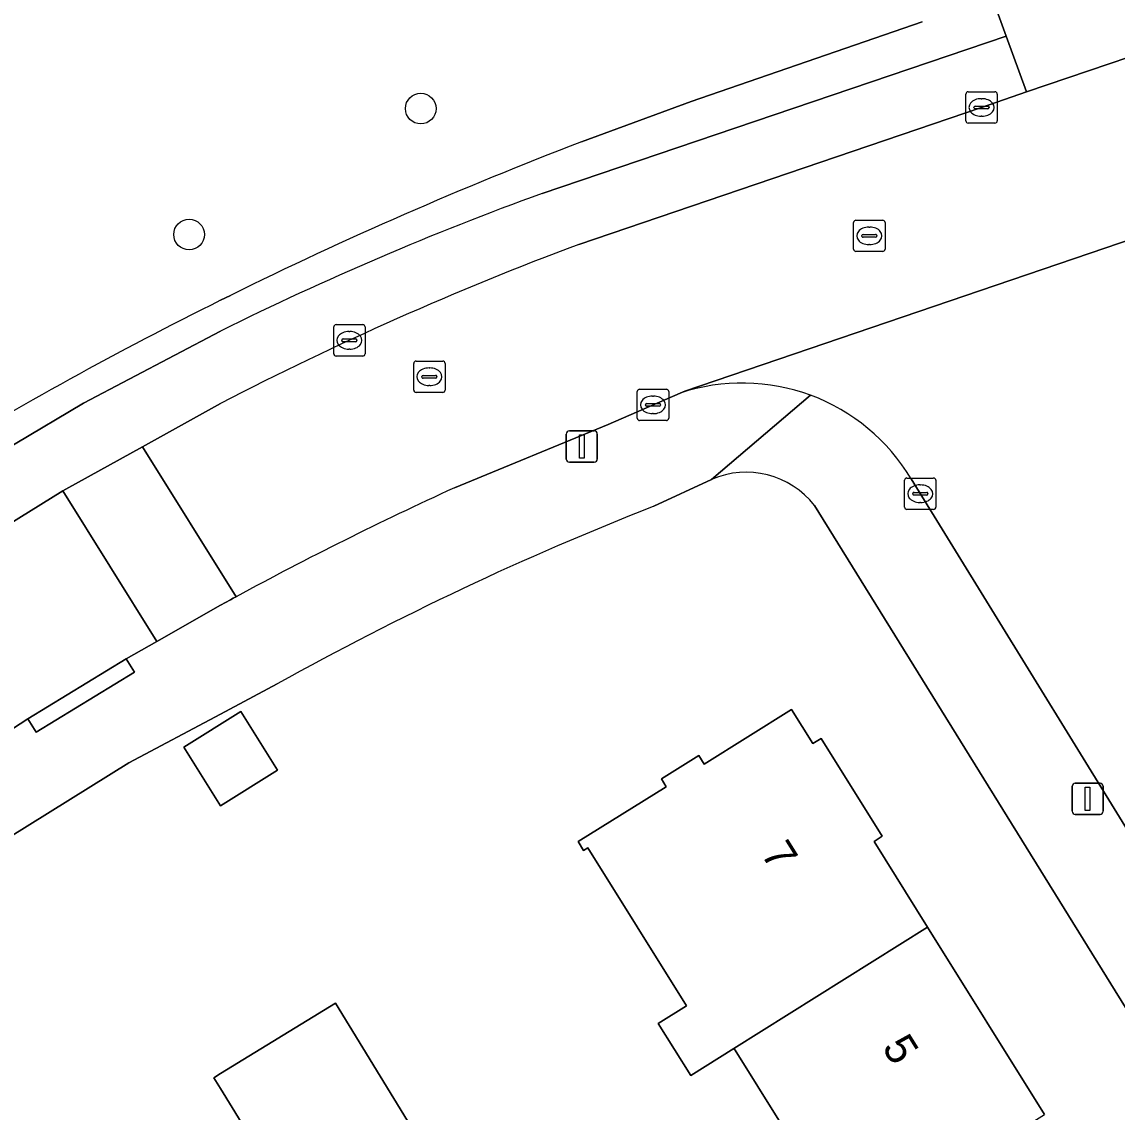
# Model space of a CAD drawing. Extents: x 160030 to 160839, y 385325 to 386450.
# Drawn here: x 160493.66 to 160528.6, y 386356.96 to 386391.72 of the extents above; entities that cross this region are included whole.
import ezdxf

# ---------------------------------------------------------------- set-up
doc = ezdxf.new("R2010")
doc.units = 0
for name, color, linetype in [('IMGEO_Berm_groen', 7, 'Continuous'), ('IMGEO_Boom', 7, 'Continuous'), ('IMGEO_Erf', 7, 'Continuous'), ('IMGEO_Kolk', 7, 'Continuous'), ('IMGEO_Lichtmast', 7, 'Continuous'), ('IMGEO_Pand', 7, 'Continuous'), ('IMGEO_Pand_nummerreeks', 7, 'Continuous'), ('IMGEO_Parkeervlak_open', 7, 'Continuous'), ('IMGEO_Rijbaan_lokaal_open', 7, 'Continuous'), ('IMGEO_Rioolput', 7, 'Continuous'), ('IMGEO_Voetpad_open', 7, 'Continuous')]:
    doc.layers.add(name, color=color, linetype=linetype)

msp = doc.modelspace()

# ---------------------------------------------------------------- linework, layer by layer
at = {"layer": 'IMGEO_Berm_groen'}
for points in [[(160511.51, 386387.89), (160515.017, 386389.174), (160522.382, 386391.716)], [(160500, 386382.842), (160500.315, 386382.998)]]:
    msp.add_lwpolyline(points, dxfattribs=at)
for centre, radius, start, end in [((160558.104, 386266.007), 130.485, 110.92115, 116.28765), ((160558.018, 386266.164), 130.307, 116.43897, 121.21177)]:
    msp.add_arc(centre, radius, start, end, dxfattribs=at)
at = {"layer": 'IMGEO_Boom'}
for centre in [(160506.386, 386388.952), (160498.997, 386384.938)]:
    msp.add_circle(centre, 0.489, dxfattribs=at)
at = {"layer": 'IMGEO_Erf'}
for points in [[(160515.662, 386377.128), (160513.818, 386376.273)], [(160539.913, 386342.467), (160539.547, 386343.058), (160537.571, 386346.245), (160518.945, 386376.296)], [(160501.81, 386370.613), (160500, 386369.65), (160497.076, 386368.094), (160477.207, 386355.738), (160471.584, 386352.242), (160451.942, 386340.027), (160448.402, 386337.826), (160446.333, 386336.538), (160432.599, 386327.999), (160427.209, 386324.647), (160407.062, 386312.118), (160401.445, 386308.625), (160388.265, 386300.429), (160385.669, 386298.814), (160364.454, 386285.622)], [(160518.285, 386355.938), (160517.138, 386357.771), (160516.413, 386358.931), (160516.377, 386358.988), (160514.998, 386358.126), (160513.961, 386359.785), (160514.862, 386360.349), (160511.714, 386365.381), (160511.582, 386365.299), (160511.404, 386365.583), (160514.216, 386367.329), (160514.064, 386367.58), (160515.252, 386368.323), (160515.423, 386368.049), (160518.213, 386369.794), (160518.892, 386368.709), (160519.155, 386368.874), (160521.107, 386365.754), (160520.845, 386365.59), (160522.555, 386362.851), (160526.285, 386356.886)]]:
    msp.add_lwpolyline(points, dxfattribs=at)
for points in [[(160498.828, 386368.592), (160500.649, 386369.731), (160501.82, 386367.86), (160499.999, 386366.721)], [(160499.79, 386358.056), (160500, 386358.185), (160503.667, 386360.431), (160507.827, 386353.641), (160503.951, 386351.266), (160500, 386357.713)]]:
    msp.add_lwpolyline(points, close=True, dxfattribs=at)
for centre, radius, start, end in [((160516.767, 386374.596), 2.763, 37.9787, 113.5795), ((160550.013, 386283.916), 99.196, 111.40023, 119.07369)]:
    msp.add_arc(centre, radius, start, end, dxfattribs=at)
at = {"layer": 'IMGEO_Kolk'}
for p, q in [((160523.849, 386389.489), (160524.701, 386389.489)), ((160523.774, 386388.563), (160523.774, 386389.415)), ((160524.262, 386389.269), (160524.287, 386389.269)), ((160524.775, 386389.415), (160524.775, 386388.563)), ((160524.033, 386388.983), (160524.033, 386388.995)), ((160524.471, 386388.946), (160524.073, 386388.946)), ((160524.076, 386389.032), (160524.474, 386389.032)), ((160524.517, 386388.995), (160524.517, 386388.983)), ((160524.701, 386388.489), (160523.849, 386388.489)), ((160524.285, 386388.709), (160524.26, 386388.709)), ((160503.608, 386381.138), (160503.608, 386381.99)), ((160503.683, 386382.064), (160504.535, 386382.064)), ((160504.096, 386381.844), (160504.121, 386381.844)), ((160504.609, 386381.99), (160504.609, 386381.138)), ((160503.867, 386381.558), (160503.867, 386381.57)), ((160504.305, 386381.521), (160503.907, 386381.521)), ((160503.91, 386381.607), (160504.308, 386381.607)), ((160504.351, 386381.57), (160504.351, 386381.558)), ((160504.119, 386381.284), (160504.094, 386381.284)), ((160504.535, 386381.064), (160503.683, 386381.064)), ((160513.293, 386379.081), (160513.293, 386379.933)), ((160513.368, 386380.007), (160514.22, 386380.007)), ((160513.781, 386379.787), (160513.806, 386379.787)), ((160514.294, 386379.933), (160514.294, 386379.081)), ((160513.552, 386379.501), (160513.552, 386379.513)), ((160513.99, 386379.464), (160513.592, 386379.464)), ((160513.595, 386379.55), (160513.993, 386379.55)), ((160514.036, 386379.513), (160514.036, 386379.501)), ((160513.804, 386379.227), (160513.779, 386379.227)), ((160514.22, 386379.007), (160513.368, 386379.007)), ((160521.819, 386376.249), (160521.819, 386377.101)), ((160521.894, 386377.175), (160522.746, 386377.175)), ((160522.307, 386376.955), (160522.332, 386376.955)), ((160522.82, 386377.101), (160522.82, 386376.249)), ((160522.078, 386376.669), (160522.078, 386376.681)), ((160522.516, 386376.632), (160522.118, 386376.632)), ((160522.121, 386376.718), (160522.519, 386376.718)), ((160522.562, 386376.681), (160522.562, 386376.669)), ((160522.33, 386376.395), (160522.305, 386376.395)), ((160522.746, 386376.175), (160521.894, 386376.175))]:
    msp.add_line(p, q, dxfattribs=at)
for points in [[(160523.849, 386389.489), (160524.701, 386389.489)], [(160523.774, 386388.563), (160523.774, 386389.415)], [(160524.775, 386389.415), (160524.775, 386388.563)], [(160524.701, 386388.489), (160523.849, 386388.489)], [(160503.608, 386381.138), (160503.608, 386381.99)], [(160503.683, 386382.064), (160504.535, 386382.064)], [(160504.609, 386381.99), (160504.609, 386381.138)], [(160504.535, 386381.064), (160503.683, 386381.064)], [(160513.293, 386379.081), (160513.293, 386379.933)], [(160513.368, 386380.007), (160514.22, 386380.007)], [(160514.294, 386379.933), (160514.294, 386379.081)], [(160514.22, 386379.007), (160513.368, 386379.007)], [(160521.819, 386376.249), (160521.819, 386377.101)], [(160521.894, 386377.175), (160522.746, 386377.175)], [(160522.82, 386377.101), (160522.82, 386376.249)], [(160522.746, 386376.175), (160521.894, 386376.175)]]:
    msp.add_lwpolyline(points, dxfattribs=at)
for centre, radius, start, end in [((160523.851, 386389.413), 0.0765, 91.552, 178.448), ((160523.851, 386389.413), 0.0765, 91.552, 178.448), ((160524.699, 386389.413), 0.0765, 1.552, 88.448), ((160524.699, 386389.413), 0.0765, 1.552, 88.448), ((160524.073, 386388.992), 0.0403, 85.8775, 175.7526), ((160524.07, 386388.982), 0.0366, 178.938, 274.7102), ((160524.474, 386388.989), 0.043, 264.8664, 352.4533), ((160524.478, 386388.994), 0.0386, 1.7309, 96.639), ((160523.851, 386388.565), 0.0765, 181.552, 268.448), ((160523.851, 386388.565), 0.0765, 181.552, 268.448), ((160524.699, 386388.565), 0.0765, 271.552, 358.448), ((160524.699, 386388.565), 0.0765, 271.552, 358.448), ((160503.685, 386381.988), 0.0765, 91.552, 178.448), ((160503.685, 386381.988), 0.0765, 91.552, 178.448), ((160504.533, 386381.988), 0.0765, 1.552, 88.448), ((160504.533, 386381.988), 0.0765, 1.552, 88.448), ((160503.907, 386381.567), 0.0403, 85.8775, 175.7526), ((160503.904, 386381.557), 0.0366, 178.938, 274.7102), ((160504.308, 386381.564), 0.043, 264.8664, 352.4533), ((160504.312, 386381.569), 0.0386, 1.7309, 96.639), ((160503.685, 386381.14), 0.0765, 181.552, 268.448), ((160503.685, 386381.14), 0.0765, 181.552, 268.448), ((160504.533, 386381.14), 0.0765, 271.552, 358.448), ((160504.533, 386381.14), 0.0765, 271.552, 358.448), ((160513.37, 386379.931), 0.0765, 91.552, 178.448), ((160513.37, 386379.931), 0.0765, 91.552, 178.448), ((160514.218, 386379.931), 0.0765, 1.552, 88.448), ((160514.218, 386379.931), 0.0765, 1.552, 88.448), ((160513.592, 386379.51), 0.0403, 85.8775, 175.7526), ((160513.589, 386379.5), 0.0366, 178.938, 274.7102), ((160513.993, 386379.507), 0.043, 264.8664, 352.4533), ((160513.997, 386379.512), 0.0386, 1.7309, 96.639), ((160513.37, 386379.083), 0.0765, 181.552, 268.448), ((160513.37, 386379.083), 0.0765, 181.552, 268.448), ((160514.218, 386379.083), 0.0765, 271.552, 358.448), ((160514.218, 386379.083), 0.0765, 271.552, 358.448), ((160521.896, 386377.099), 0.0765, 91.552, 178.448), ((160521.896, 386377.099), 0.0765, 91.552, 178.448), ((160522.744, 386377.099), 0.0765, 1.552, 88.448), ((160522.744, 386377.099), 0.0765, 1.552, 88.448), ((160522.118, 386376.678), 0.0403, 85.8775, 175.7526), ((160522.115, 386376.668), 0.0366, 178.938, 274.7102), ((160522.519, 386376.675), 0.043, 264.8664, 352.4533), ((160522.523, 386376.68), 0.0386, 1.7309, 96.639), ((160521.896, 386376.251), 0.0765, 181.552, 268.448), ((160521.896, 386376.251), 0.0765, 181.552, 268.448), ((160522.744, 386376.251), 0.0765, 271.552, 358.448), ((160522.744, 386376.251), 0.0765, 271.552, 358.448)]:
    msp.add_arc(centre, radius, start, end, dxfattribs=at)
for centre, major_axis, ratio, start_param, end_param in [((160524.261, 386388.989), (-0.387, 0.002), 0.722429, 4.712389, 7.853982), ((160524.286, 386388.989), (-0.39, 0.002), 0.717154, 1.570796, 4.712389), ((160504.095, 386381.564), (-0.387, 0.002), 0.722429, 4.712389, 7.853982), ((160504.12, 386381.564), (-0.39, 0.002), 0.717154, 1.570796, 4.712389), ((160513.78, 386379.507), (-0.387, 0.002), 0.722429, 4.712389, 7.853982), ((160513.805, 386379.507), (-0.39, 0.002), 0.717154, 1.570796, 4.712389), ((160522.306, 386376.675), (-0.387, 0.002), 0.722429, 4.712389, 7.853982), ((160522.331, 386376.675), (-0.39, 0.002), 0.717154, 1.570796, 4.712389)]:
    msp.add_ellipse(centre, major_axis=major_axis, ratio=ratio, start_param=start_param, end_param=end_param, dxfattribs=at)
at = {"layer": 'IMGEO_Lichtmast'}
for p, q in [((160511.127, 386378.678), (160511.917, 386378.678)), ((160511.917, 386378.678), (160511.127, 386378.678)), ((160511.027, 386377.778), (160511.027, 386378.578)), ((160511.027, 386378.578), (160511.027, 386377.778)), ((160512.017, 386378.578), (160512.017, 386377.778)), ((160512.017, 386377.778), (160512.017, 386378.578)), ((160511.917, 386377.678), (160511.127, 386377.678)), ((160511.127, 386377.678), (160511.917, 386377.678)), ((160527.164, 386366.548), (160527.164, 386367.348)), ((160527.164, 386367.348), (160527.164, 386366.548)), ((160527.264, 386367.448), (160528.054, 386367.448)), ((160528.054, 386367.448), (160527.264, 386367.448)), ((160528.154, 386367.348), (160528.154, 386366.548)), ((160528.154, 386366.548), (160528.154, 386367.348)), ((160528.054, 386366.448), (160527.264, 386366.448)), ((160527.264, 386366.448), (160528.054, 386366.448))]:
    msp.add_line(p, q, dxfattribs=at)
for points in [[(160511.447, 386378.553), (160511.597, 386378.553), (160511.597, 386377.803), (160511.447, 386377.803), (160511.447, 386378.553)], [(160527.584, 386367.323), (160527.734, 386367.323), (160527.734, 386366.573), (160527.584, 386366.573), (160527.584, 386367.323)]]:
    msp.add_lwpolyline(points, dxfattribs=at)
for centre, start, end in [((160511.127, 386378.578), 90, 180), ((160511.127, 386378.578), 90, 180), ((160511.917, 386378.578), 0, 90), ((160511.917, 386378.578), 360, 90), ((160511.127, 386377.778), 180, 270), ((160511.127, 386377.778), 180, 270), ((160511.917, 386377.778), 270, 0), ((160511.917, 386377.778), 270, 0), ((160527.264, 386367.348), 90, 180), ((160527.264, 386367.348), 90, 180), ((160528.054, 386367.348), 0, 90), ((160528.054, 386367.348), 360, 90), ((160527.264, 386366.548), 180, 270), ((160527.264, 386366.548), 180, 270), ((160528.054, 386366.548), 270, 0), ((160528.054, 386366.548), 270, 0)]:
    msp.add_arc(centre, 0.1, start, end, dxfattribs=at)
at = {"layer": 'IMGEO_Pand'}
for points in [[(160498.828, 386368.592), (160499.999, 386366.721), (160501.82, 386367.86), (160500.649, 386369.731)], [(160520.845, 386365.59), (160521.107, 386365.754), (160519.155, 386368.874), (160518.892, 386368.709), (160518.213, 386369.794), (160515.423, 386368.049), (160515.252, 386368.323), (160514.064, 386367.58), (160514.216, 386367.329), (160511.404, 386365.583), (160511.582, 386365.299), (160511.714, 386365.381), (160514.862, 386360.349), (160513.961, 386359.785), (160514.998, 386358.126), (160516.377, 386358.988), (160522.555, 386362.851)], [(160526.285, 386356.886), (160522.555, 386362.851), (160516.377, 386358.988), (160516.413, 386358.931), (160517.138, 386357.771), (160518.285, 386355.938), (160519.997, 386353.2), (160520.108, 386353.023)], [(160507.827, 386353.641), (160503.667, 386360.431), (160500, 386358.185), (160499.79, 386358.056), (160500, 386357.713), (160503.951, 386351.266)]]:
    msp.add_lwpolyline(points, close=True, dxfattribs=at)
at = {"layer": 'IMGEO_Parkeervlak_open'}
for points in [[(160524.337, 386393.26), (160525.064, 386391.263), (160525.709, 386389.492), (160543.417, 386395.493), (160555.523, 386399.617), (160556.804, 386400.051)], [(160511.426, 386384.622), (160524.271, 386388.988), (160525.709, 386389.492), (160525.064, 386391.263), (160510.262, 386386.25)], [(160500, 386381.861), (160495.63, 386379.566), (160493.451, 386378.266), (160491.267, 386376.96), (160456.299, 386355.189), (160445.481, 386348.243), (160433.911, 386341.024), (160434.965, 386339.324), (160446.537, 386346.545), (160456.063, 386352.621), (160473.261, 386363.294), (160494.973, 386376.764), (160495.069, 386376.823), (160497.511, 386378.174), (160500, 386379.55)]]:
    msp.add_lwpolyline(points, dxfattribs=at)
for centre, radius, start, end in [((160544.84, 386291.212), 101.133, 109.9929, 116.31935), ((160547.823, 386287.221), 103.979, 110.4901, 117.38276)]:
    msp.add_arc(centre, radius, start, end, dxfattribs=at)
at = {"layer": 'IMGEO_Rijbaan_lokaal_open'}
for points in [[(160571.778, 386405.392), (160570.587, 386404.778), (160568.459, 386404.075), (160562.036, 386401.837), (160560.018, 386401.148), (160556.804, 386400.051), (160555.523, 386399.617), (160543.417, 386395.493), (160525.709, 386389.492), (160524.271, 386388.988), (160511.426, 386384.622)], [(160507.463, 386376.863), (160512.363, 386378.879), (160514.66, 386379.881), (160514.811, 386379.941), (160532.671, 386386.023), (160532.782, 386386.046), (160535.631, 386386.997)], [(160532.782, 386386.046), (160532.671, 386386.023), (160514.811, 386379.941), (160514.66, 386379.881)], [(160500, 386379.55), (160497.511, 386378.174), (160500.496, 386373.388)], [(160522.027, 386377.153), (160531.076, 386362.46), (160540.147, 386347.844), (160542.125, 386344.657), (160542.226, 386344.494), (160542.433, 386344.231), (160552.272, 386328.402), (160552.349, 386328.22), (160562.241, 386312.09)]]:
    msp.add_lwpolyline(points, dxfattribs=at)
for points in [[(160500.315, 386373.29), (160500.405, 386373.339), (160500.496, 386373.388), (160497.511, 386378.174), (160495.069, 386376.823), (160494.973, 386376.764), (160497.967, 386371.964), (160500, 386373.118)], [(160473.595, 386357.061), (160475.918, 386358.478), (160488.433, 386366.112), (160491.7, 386368.105), (160493.857, 386369.5), (160496.992, 386371.41), (160497.967, 386371.964), (160494.973, 386376.764), (160473.261, 386363.294), (160456.063, 386352.621), (160446.537, 386346.545), (160434.965, 386339.324), (160437.831, 386334.701), (160441.748, 386337.19), (160444.299, 386338.784), (160450.894, 386342.905), (160453.487, 386344.518), (160469.08, 386354.219)]]:
    msp.add_lwpolyline(points, close=True, dxfattribs=at)
for centre, radius, start, end in [((160547.823, 386287.221), 103.979, 110.4901, 117.38276), ((160516.645, 386373.922), 6.281, 69.7071, 108.4213), ((160516.647, 386373.933), 6.27, 30.905, 69.6953), ((160554.887, 386273.061), 114.123, 114.55434, 118.46386)]:
    msp.add_arc(centre, radius, start, end, dxfattribs=at)
at = {"layer": 'IMGEO_Rioolput'}
for p, q in [((160520.194, 386384.47), (160520.194, 386385.322)), ((160520.269, 386385.396), (160521.121, 386385.396)), ((160521.195, 386385.322), (160521.195, 386384.47)), ((160520.682, 386385.176), (160520.707, 386385.176)), ((160520.453, 386384.89), (160520.453, 386384.902)), ((160520.891, 386384.853), (160520.493, 386384.853)), ((160520.496, 386384.939), (160520.894, 386384.939)), ((160520.705, 386384.616), (160520.68, 386384.616)), ((160520.937, 386384.902), (160520.937, 386384.89)), ((160521.121, 386384.396), (160520.269, 386384.396)), ((160506.161, 386379.978), (160506.161, 386380.83)), ((160506.236, 386380.904), (160507.088, 386380.904)), ((160507.162, 386380.83), (160507.162, 386379.978)), ((160506.42, 386380.398), (160506.42, 386380.41)), ((160506.463, 386380.447), (160506.861, 386380.447)), ((160506.649, 386380.684), (160506.674, 386380.684)), ((160506.904, 386380.41), (160506.904, 386380.398)), ((160506.858, 386380.361), (160506.46, 386380.361)), ((160506.672, 386380.124), (160506.647, 386380.124)), ((160507.088, 386379.904), (160506.236, 386379.904))]:
    msp.add_line(p, q, dxfattribs=at)
for points in [[(160520.194, 386384.47), (160520.194, 386385.322)], [(160520.269, 386385.396), (160521.121, 386385.396)], [(160521.195, 386385.322), (160521.195, 386384.47)], [(160521.121, 386384.396), (160520.269, 386384.396)], [(160506.161, 386379.978), (160506.161, 386380.83)], [(160506.236, 386380.904), (160507.088, 386380.904)], [(160507.162, 386380.83), (160507.162, 386379.978)], [(160507.088, 386379.904), (160506.236, 386379.904)]]:
    msp.add_lwpolyline(points, dxfattribs=at)
for centre, radius, start, end in [((160520.271, 386385.32), 0.0765, 91.552, 178.448), ((160520.271, 386385.32), 0.0765, 91.552, 178.448), ((160521.119, 386385.32), 0.0765, 1.552, 88.448), ((160521.119, 386385.32), 0.0765, 1.552, 88.448), ((160520.493, 386384.899), 0.0403, 85.8775, 175.7526), ((160520.49, 386384.889), 0.0366, 178.938, 274.7102), ((160520.894, 386384.896), 0.043, 264.8664, 352.4533), ((160520.898, 386384.901), 0.0386, 1.7309, 96.639), ((160520.271, 386384.472), 0.0765, 181.552, 268.448), ((160520.271, 386384.472), 0.0765, 181.552, 268.448), ((160521.119, 386384.472), 0.0765, 271.552, 358.448), ((160521.119, 386384.472), 0.0765, 271.552, 358.448), ((160506.238, 386380.828), 0.0765, 91.552, 178.448), ((160506.238, 386380.828), 0.0765, 91.552, 178.448), ((160507.086, 386380.828), 0.0765, 1.552, 88.448), ((160507.086, 386380.828), 0.0765, 1.552, 88.448), ((160506.46, 386380.407), 0.0403, 85.8775, 175.7526), ((160506.865, 386380.409), 0.0386, 1.7309, 96.639), ((160506.457, 386380.397), 0.0366, 178.938, 274.7102), ((160506.861, 386380.404), 0.043, 264.8664, 352.4533), ((160506.238, 386379.98), 0.0765, 181.552, 268.448), ((160506.238, 386379.98), 0.0765, 181.552, 268.448), ((160507.086, 386379.98), 0.0765, 271.552, 358.448), ((160507.086, 386379.98), 0.0765, 271.552, 358.448)]:
    msp.add_arc(centre, radius, start, end, dxfattribs=at)
for centre, major_axis, ratio, start_param, end_param in [((160520.681, 386384.896), (-0.387, 0.002), 0.722429, 4.712389, 7.853982), ((160520.706, 386384.896), (-0.39, 0.002), 0.717154, 1.570796, 4.712389), ((160506.648, 386380.404), (-0.387, 0.002), 0.722429, 4.712389, 7.853982), ((160506.673, 386380.404), (-0.39, 0.002), 0.717154, 1.570796, 4.712389)]:
    msp.add_ellipse(centre, major_axis=major_axis, ratio=ratio, start_param=start_param, end_param=end_param, dxfattribs=at)
at = {"layer": 'IMGEO_Voetpad_open'}
for points in [[(160510.262, 386386.25), (160525.064, 386391.263), (160524.337, 386393.26)], [(160522.382, 386391.716), (160515.017, 386389.174), (160511.51, 386387.89)], [(160500.315, 386382.998), (160500, 386382.842)], [(160491.267, 386376.96), (160493.451, 386378.266), (160495.63, 386379.566), (160500, 386381.861)], [(160514.66, 386379.881), (160512.363, 386378.879), (160507.463, 386376.863)], [(160518.823, 386379.813), (160515.662, 386377.128)], [(160515.662, 386377.128), (160518.823, 386379.813)], [(160513.818, 386376.273), (160515.662, 386377.128)], [(160518.945, 386376.296), (160537.571, 386346.245), (160540.147, 386347.844), (160531.076, 386362.46), (160522.027, 386377.153)], [(160500.496, 386373.388), (160500.405, 386373.339), (160500.315, 386373.29), (160500, 386373.118), (160497.967, 386371.964), (160496.992, 386371.41), (160497.25, 386370.983), (160494.115, 386369.073), (160493.857, 386369.5), (160491.7, 386368.105), (160492.014, 386367.714), (160488.693, 386365.685), (160488.433, 386366.112), (160475.918, 386358.478), (160477.207, 386355.738), (160497.076, 386368.094), (160500, 386369.65), (160501.81, 386370.613)]]:
    msp.add_lwpolyline(points, dxfattribs=at)
msp.add_lwpolyline([(160493.857, 386369.5), (160494.115, 386369.073), (160497.25, 386370.983), (160496.992, 386371.41)], close=True, dxfattribs=at)
for centre, radius, start, end in [((160558.104, 386266.007), 130.485, 110.92115, 116.28765), ((160544.84, 386291.212), 101.133, 109.9929, 116.31935), ((160558.018, 386266.164), 130.307, 116.43897, 121.21177), ((160516.645, 386373.922), 6.281, 69.7071, 108.4213), ((160516.647, 386373.933), 6.27, 30.905, 69.6953), ((160516.767, 386374.596), 2.763, 37.9787, 113.5795), ((160554.887, 386273.061), 114.123, 114.55434, 118.46386), ((160550.013, 386283.916), 99.196, 111.40023, 119.07369)]:
    msp.add_arc(centre, radius, start, end, dxfattribs=at)

# ---------------------------------------------------------------- texts
at = {"layer": 'IMGEO_Pand_nummerreeks'}
for s, p in [('7', (160517.218, 386365.199)), ('5', (160521.08, 386359.022))]:
    msp.add_text(s, height=1, rotation=302.0224, dxfattribs=at).set_placement(p)

doc.saveas('drawing.dxf')
